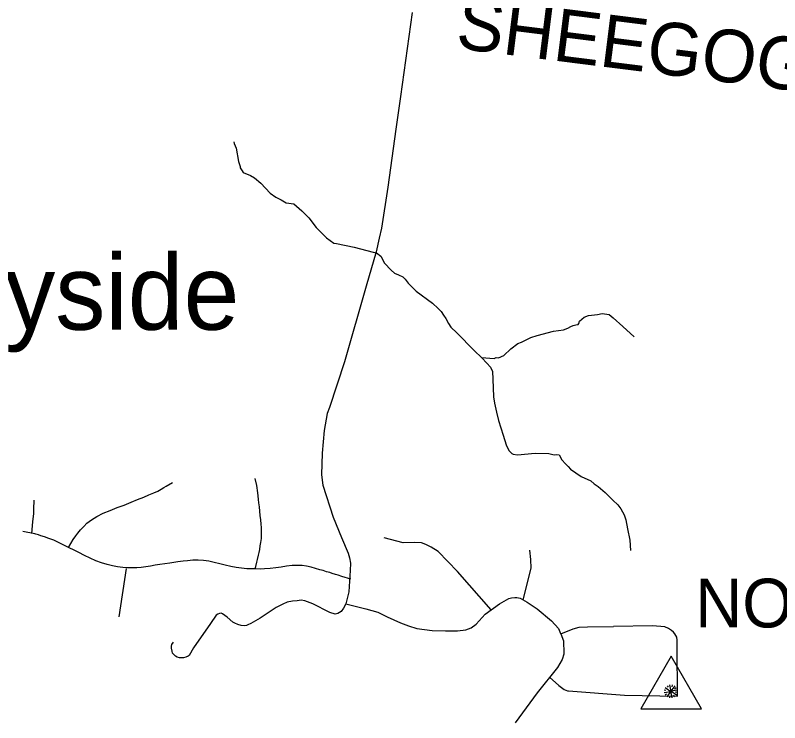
# Model space of a CAD drawing. Extents: x 1551132 to 1791609, y 378168 to 563823.
# Drawn here: x 1650372 to 1655748, y 447407 to 452379 of the extents above; entities that cross this region are included whole.
import ezdxf

# ---------------------------------------------------------------- set-up
doc = ezdxf.new("R2010")
doc.units = 0
for name, color, linetype in [('DESIGN - ROW - Right-of-Way and Easement Labels', 7, 'Continuous'), ('DESIGN - TRANSPORTATION - Text', 7, 'Continuous'), ('SURVEY - DTM - Breaklines', 7, 'Continuous'), ('SURVEY - TRANSPORTATION - Roads', 7, 'Continuous'), ('SURVEY - VEGETATION - Features with Text', 7, 'Continuous')]:
    doc.layers.add(name, color=color, linetype=linetype)

msp = doc.modelspace()

# ---------------------------------------------------------------- linework, layer by layer
at = {"layer": 'DESIGN - TRANSPORTATION - Text'}
for points in [[(1651907.87, 451490.663), (1651911.728, 451478.605), (1651925.336, 451444.412), (1651942.277, 451352.101), (1651953.861, 451315.925), (1651953.744, 451305.917), (1651967.502, 451285.733), (1651975.36, 451273.633), (1652027.059, 451253.04), (1652054.841, 451236.707), (1652098.357, 451198.181), (1652165.505, 451129.354), (1652205.138, 451100.878), (1652240.879, 451082.461), (1652276.611, 451062.036), (1652330.443, 451053.435), (1652387.825, 451004.742), (1652435.224, 450956.15), (1652488.389, 450887.481), (1652559.479, 450814.596), (1652611.003, 450777.987), (1652630.953, 450775.762), (1652754.516, 450750.369), (1652887.947, 450714.852), (1652911.846, 450708.577), (1652941.554, 450686.226), (1652968.978, 450637.858), (1653014.36, 450587.29), (1653038.101, 450567.006), (1653065.926, 450554.681), (1653097.725, 450540.314), (1653113.525, 450524.114)], [(1653113.525, 450524.114), (1653135.182, 450495.838), (1653190.481, 450439.153), (1653305.395, 450355.784), (1653346.936, 450319.275), (1653366.66, 450297.033), (1653384.343, 450270.799), (1653400.076, 450248.598), (1653417.651, 450212.356), (1653435.333, 450186.13), (1653476.849, 450147.621), (1653599.296, 450022.109), (1653652.662, 449971.449), (1653688.202, 449935.015), (1653713.852, 449906.689), (1653727.476, 449874.497), (1653730.868, 449820.387), (1653735.476, 449696.176), (1653742.968, 449652.033), (1653756.259, 449589.806), (1653769.592, 449531.58), (1653802.383, 449427.085), (1653823.616, 449360.759), (1653843.14, 449320.491), (1653847.09, 449316.441), (1653864.865, 449298.224), (1653872.806, 449294.132), (1653904.714, 449289.773), (1654028.677, 449300.424), (1654124.542, 449299.365), (1654162.374, 449288.94), (1654178.399, 449292.765), (1654196.332, 449288.565), (1654215.923, 449254.298), (1654241.572, 449225.98), (1654259.347, 449207.763), (1654277.122, 449189.546), (1654352.428, 449136.645), (1654420.001, 449105.861), (1654443.743, 449085.568), (1654471.5, 449067.243), (1654520.966, 449024.642), (1654574.281, 448969.982), (1654609.88, 448937.548), (1654631.53, 448909.272), (1654653.054, 448868.98), (1654666.629, 448832.787), (1654677.904, 448768.577), (1654693.003, 448690.3), (1654698.17, 448616.148)], [(1653650.678, 449973.324), (1653740.493, 449966.474), (1653752.559, 449974.358), (1653770.517, 449972.158), (1653808.641, 449987.758), (1653857.107, 450035.285), (1653905.464, 450072.802), (1653931.547, 450082.527), (1653955.646, 450094.278), (1653997.812, 450113.845), (1654041.903, 450127.37), (1654156.1, 450158.155), (1654228.132, 450169.38), (1654258.222, 450181.064), (1654278.33, 450192.856), (1654294.38, 450198.689), (1654314.413, 450204.481), (1654330.412, 450206.306), (1654334.479, 450212.264), (1654338.671, 450230.248), (1654372.937, 450257.907), (1654403.027, 450269.591), (1654467.009, 450274.891), (1654499.05, 450282.55), (1654548.916, 450275.991), (1654576.632, 450253.657), (1654643.847, 450190.839), (1654724.945, 450119.846)]]:
    msp.add_lwpolyline(points, dxfattribs=at)
at = {"layer": 'SURVEY - DTM - Breaklines'}
for p, q in [((1654984.54, 447873.449), (1654770.706, 447503.091)), ((1655198.392, 447503.102), (1654984.54, 447873.449)), ((1654984.54, 447873.449), (1654984.54, 447873.449)), ((1654770.706, 447503.091), (1655198.392, 447503.102))]:
    msp.add_line(p, q, dxfattribs=at)
for points in [[(1654942.878, 447653.93), (1654981.821, 447626.647)], [(1654955.503, 447664.88), (1654963.295, 447656.439)], [(1654973.195, 447674.039), (1654981.421, 447627.222)], [(1655009.27, 447666.69), (1654981.996, 447627.747)], [(1654991.495, 447671.923), (1654989.428, 447659.956)], [(1655008.479, 447645.081), (1655020.454, 447654.982)], [(1654935.704, 447637.338), (1654947.762, 447635.23)], [(1654935.704, 447618.288), (1654982.521, 447626.514)], [(1654952.646, 447606.938), (1654941.38, 447600.596)], [(1654955.813, 447587.971), (1654983.137, 447626.914)], [(1654974.563, 447594.972), (1654972.447, 447580.797)], [(1655029.121, 447636.107), (1654982.304, 447627.881)], [(1655021.555, 447600.473), (1654982.654, 447627.747)], [(1654991.014, 447580.622), (1654982.746, 447627.439)], [(1655009.189, 447587.881), (1655000.697, 447599.898)], [(1655028.238, 447618.29), (1655013.413, 447622.515)]]:
    msp.add_lwpolyline(points, dxfattribs=at)
at = {"layer": 'SURVEY - TRANSPORTATION - Roads'}
for points in [[(1653161.924, 452397.988), (1653080.193, 451807.997), (1653047.952, 451578.008), (1652991.986, 451170.005), (1652947.212, 450884.056), (1652930.512, 450812.121), (1652909.588, 450716.193), (1652839.256, 450474.554), (1652686.126, 449943.315), (1652580.553, 449623.265), (1652565.229, 449579.297), (1652543.754, 449459.669), (1652529.921, 449301.973), (1652526.438, 449149.802), (1652533.704, 449075.634), (1652607.494, 448852.636), (1652666.051, 448707.891), (1652712.966, 448599.296), (1652722.624, 448565.162), (1652730.266, 448529.045), (1652727.758, 448477.002), (1652718.291, 448326.889), (1652697.483, 448242.979), (1652681.175, 448211.095), (1652662.976, 448189.244), (1652640.826, 448173.435), (1652620.802, 448169.618), (1652584.936, 448181.977), (1652463.572, 448241.212), (1652407.823, 448263.779), (1652382.899, 448267.271), (1652353.849, 448264.287), (1652321.825, 448260.596), (1652283.768, 448252.945), (1652252.602, 448239.803), (1652207.445, 448215.628), (1652094.781, 448142.609), (1652029.249, 448104.433), (1652008.183, 448093.65), (1651998.391, 448089.724), (1651982.291, 448087.608), (1651960.184, 448089.233), (1651936.393, 448096.058), (1651916.501, 448106.258), (1651902.593, 448114.408), (1651861.728, 448148.351), (1651829.153, 448173.101), (1651820.337, 448175.552), (1651807.546, 448174.677), (1651795.354, 448170.16), (1651785.129, 448163.593), (1651744.564, 448103.9), (1651624.941, 447932.82), (1651594.425, 447879.044), (1651588.409, 447874.202), (1651572.326, 447867.235), (1651554.293, 447863.402), (1651541.127, 447861.677), (1651525.794, 447862.193), (1651510.269, 447868.543), (1651498.511, 447875.41), (1651489.203, 447883.26), (1651478.653, 447896.169), (1651474.02, 447910.228), (1651470.987, 447930.287), (1651470.595, 447945.045), (1651473.237, 447956.296), (1651483.395, 447972.221)], [(1650744.971, 448639.03), (1650762.795, 448667.422), (1650780.045, 448694.531), (1650798.17, 448719.815), (1650812.361, 448739.324), (1650830.152, 448761.333), (1650853.035, 448786.925), (1650874.385, 448808.168), (1650907.675, 448833.293), (1650945.408, 448856.177), (1650990.565, 448878.619), (1651038.072, 448898.487), (1651087.38, 448919.062), (1651137.245, 448936.713), (1651185.944, 448956.93), (1651231.951, 448974.997), (1651274.975, 448992.364), (1651312.033, 449008.706), (1651345.507, 449023.265), (1651373.598, 449035.34), (1651396.639, 449047.824), (1651417.289, 449059.616), (1651432.255, 449068.55), (1651433.455, 449069.266), (1651476.562, 449094.642)], [(1652058.123, 448487.46), (1652062.965, 448505.827), (1652070.123, 448534.511), (1652074.506, 448554.845), (1652081.364, 448583.896), (1652086.039, 448603.138), (1652090.739, 448624.93), (1652095.164, 448648.906), (1652099.006, 448674.34), (1652102.272, 448700.882), (1652103.756, 448728.166), (1652103.414, 448751.1), (1652102.231, 448779.142), (1652100.397, 448802.101), (1652098.056, 448832.702), (1652094.806, 448862.22), (1652091.573, 448893.562), (1652088.623, 448923.08), (1652085.656, 448951.147), (1652082.656, 448976.289), (1652079.956, 449001.073), (1652077.515, 449023.307), (1652075.023, 449039.716), (1652072.548, 449058.308), (1652069.432, 449073.267), (1652059.857, 449122.51)], [(1650489.285, 448737.616), (1650491.668, 448762.841), (1650494.093, 448793.759), (1650496.435, 448817.759), (1650498.752, 448838.843), (1650500.718, 448855.569), (1650502.435, 448877.027), (1650502.977, 448898.861), (1650503.06, 448906.87), (1650504.668, 448972.013)], [(1652731.249, 448415.217), (1652668.992, 448434.092), (1652642.609, 448443.109), (1652623.052, 448449.509), (1652600.819, 448456.309), (1652583.619, 448461.593), (1652561.386, 448468.385), (1652536.187, 448475.935), (1652514.246, 448482.36), (1652483.705, 448491.435), (1652452.864, 448499.777), (1652419.915, 448506.686), (1652388.732, 448510.661), (1652356.025, 448512.111), (1652318.234, 448510.702), (1652279.818, 448506.385), (1652241.677, 448500.61), (1652203.253, 448495.202), (1652163.637, 448490.177), (1652125.53, 448487.677), (1652095.781, 448486.91), (1652059.498, 448487.301), (1652030.349, 448487.618), (1652000.625, 448489.402), (1651963.184, 448492.718), (1651926.051, 448497.852), (1651887.169, 448504.827), (1651848.595, 448513.619), (1651810.321, 448523.136), (1651771.463, 448533.028), (1651733.189, 448541.453), (1651696.065, 448546.953), (1651658.308, 448548.82), (1651620.525, 448548.136), (1651582.726, 448545.636), (1651553.243, 448543.044), (1651516.011, 448537.994), (1651486.812, 448533.211), (1651457.612, 448528.802), (1651422.455, 448523.719), (1651389.381, 448518.619), (1651354.523, 448513.177), (1651321.741, 448507.71), (1651289.566, 448502.601), (1651258.284, 448498.576), (1651227.626, 448495.993), (1651193.702, 448494.91), (1651160.386, 448494.91), (1651127.095, 448497.093), (1651091.446, 448501.485), (1651055.238, 448508.793), (1651017.864, 448518.302), (1650978.724, 448529.652), (1650939.025, 448543.919), (1650898.767, 448562.194), (1650858.835, 448582.287), (1650818.894, 448602.012), (1650784.87, 448618.763), (1650751.737, 448635.513), (1650717.721, 448653.355), (1650680.156, 448671.964), (1650642.857, 448688.756), (1650607.607, 448702.24), (1650576.2, 448713.14), (1650551.892, 448721.048), (1650536.184, 448726.324), (1650516.618, 448731.99), (1650509.193, 448733.165), (1650426.112, 448751.549)], [(1653719.334, 448200.787), (1653481.34, 448469.793), (1653346.785, 448611.264), (1653297.111, 448641.773), (1653259.303, 448660.165), (1653227.421, 448670.482), (1653177.472, 448672.957), (1653099.491, 448671.707), (1652965.902, 448707.024)], [(1653943.262, 448269.622), (1653999.328, 448492.878), (1653997.919, 448552.971), (1653990.57, 448619.123)], [(1651102.737, 448150.851), (1651152.961, 448489.543)], [(1652697.483, 448242.979), (1652837.071, 448207.603), (1652920.794, 448182.769), (1652986.443, 448150.102), (1653079.999, 448109.15), (1653137.773, 448088.575), (1653195.563, 448070), (1653303.369, 448054.949), (1653397.292, 448052.049), (1653481.265, 448053.249), (1653541.313, 448060.683), (1653577.429, 448074.358), (1653613.662, 448100.042), (1653676.318, 448169.536), (1653776.983, 448242.671), (1653843.323, 448280.089), (1653861.614, 448284.605), (1653884.189, 448287.922), (1653898.797, 448287.264), (1653921.296, 448281.339), (1653971.012, 448254.83), (1654042.502, 448206.087), (1654141.649, 448123.026), (1654191.09, 448068.483), (1654202.564, 448046.433), (1654212.606, 448020.215), (1654215.847, 448013.215), (1654226.23, 447982.039), (1654227.972, 447955.989), (1654229.597, 447917.921), (1654229.122, 447887.654), (1654218.956, 447851.936), (1654184.406, 447794.193), (1654042.743, 447617.313), (1653913.071, 447440.317), (1653886.188, 447405.658)], [(1654208.089, 448030.341), (1654295.029, 448067.492), (1654337.128, 448079.109), (1654395.11, 448080.55), (1654578.564, 448083.376)], [(1654655.678, 447600.355), (1655029.795, 447593.03), (1655026.703, 447945.706), (1655027.312, 447985.982), (1655023.503, 448008.066), (1655009.712, 448032.241), (1655001.804, 448042.341), (1654985.904, 448054.508), (1654965.621, 448068.334), (1654940.114, 448080.976), (1654854.132, 448087.751), (1654578.564, 448083.376)], [(1654129.666, 447725.841), (1654195.164, 447667.923), (1654230.872, 447639.547), (1654254.78, 447631.305), (1654262.321, 447630.372), (1654655.678, 447600.355)]]:
    msp.add_lwpolyline(points, dxfattribs=at)

# ---------------------------------------------------------------- texts
at = {"layer": 'DESIGN - ROW - Right-of-Way and Easement Labels'}
msp.add_text('SHEEGOG', height=369.9915, rotation=352.846828, dxfattribs=at).set_placement((1653461.524, 452148.783))
at = {"layer": 'SURVEY - DTM - Breaklines'}
msp.add_text('NOD', height=342.992, rotation=0.000031, dxfattribs=at).set_placement((1655153.326, 448076.134))
at = {"layer": 'SURVEY - VEGETATION - Features with Text'}
msp.add_text('Sunnyside', height=527.9876, rotation=0.000031, dxfattribs=at).set_placement((1648650.996, 450168.877))

doc.saveas('drawing.dxf')
